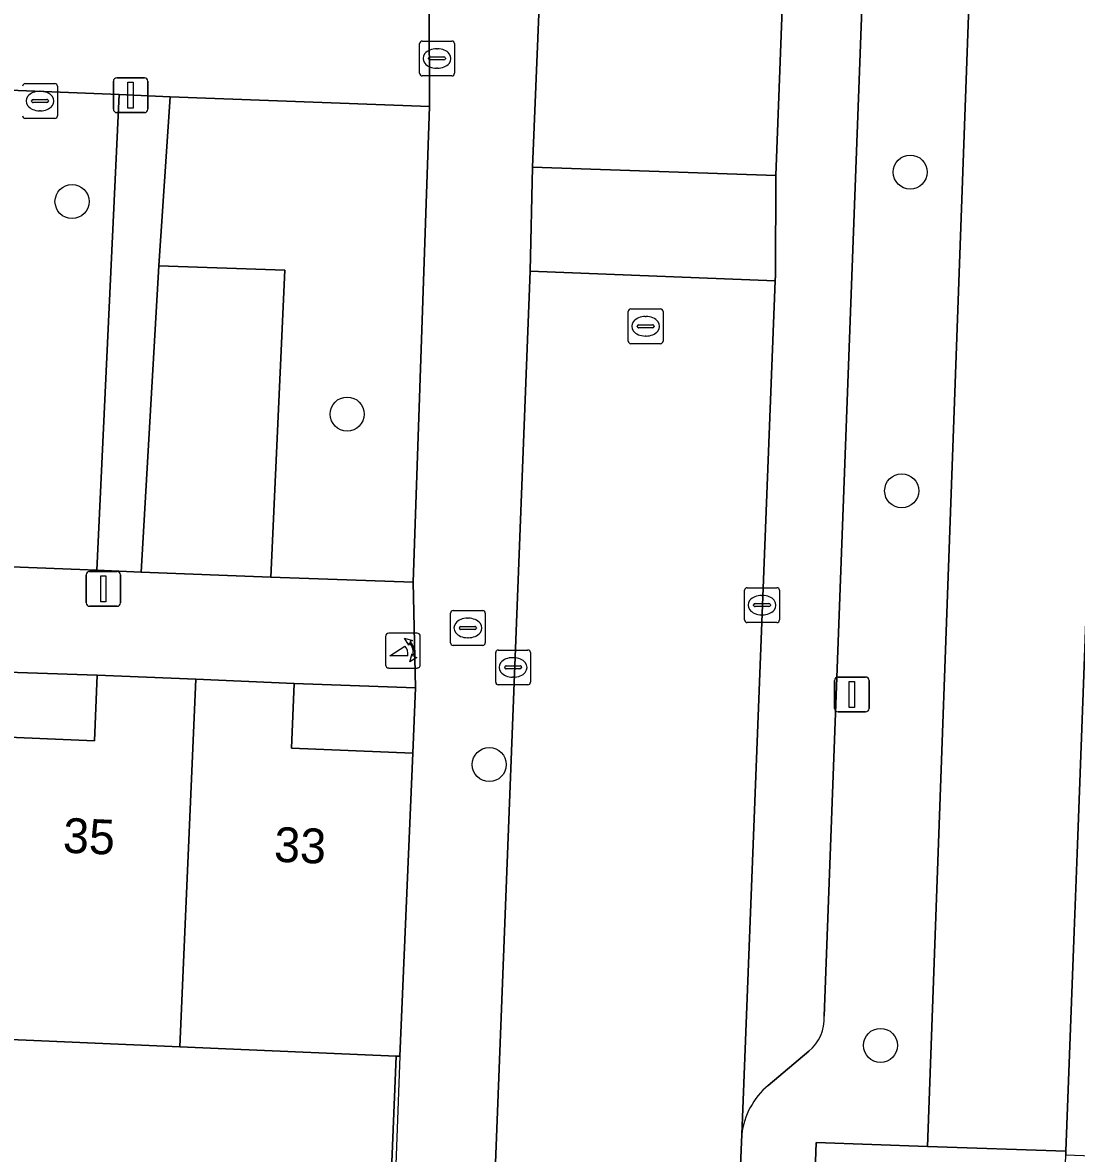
# Model space of a CAD drawing. Extents: x 161354 to 162026, y 386504 to 387460.
# Drawn here: x 161823.8 to 161854.08, y 387322.97 to 387355.45 of the extents above; entities that cross this region are included whole.
import ezdxf

# ---------------------------------------------------------------- set-up
doc = ezdxf.new("R2010")
doc.units = 0
for name, color, linetype in [('IMGEO_Boom', 7, 'Continuous'), ('IMGEO_Brandkraan', 7, 'Continuous'), ('IMGEO_Erf', 7, 'Continuous'), ('IMGEO_Groenvoorziening', 7, 'Continuous'), ('IMGEO_Kolk', 7, 'Continuous'), ('IMGEO_Lichtmast', 7, 'Continuous'), ('IMGEO_Muur', 7, 'Continuous'), ('IMGEO_Pand', 7, 'Continuous'), ('IMGEO_Pand_nummerreeks', 7, 'Continuous'), ('IMGEO_Parkeervlak_open', 7, 'Continuous'), ('IMGEO_Poller', 7, 'Continuous'), ('IMGEO_Rijbaan_lokaal_open', 7, 'Continuous'), ('IMGEO_Rioolput', 7, 'Continuous'), ('IMGEO_Voetpad_open', 7, 'Continuous')]:
    doc.layers.add(name, color=color, linetype=linetype)

msp = doc.modelspace()

# ---------------------------------------------------------------- linework, layer by layer
at = {"layer": 'IMGEO_Boom'}
for centre in [(161849.304, 387351.158), (161825.221, 387350.312), (161833.127, 387344.206), (161849.059, 387342.003), (161837.21, 387334.137), (161848.451, 387326.071)]:
    msp.add_circle(centre, 0.489, dxfattribs=at)
at = {"layer": 'IMGEO_Brandkraan'}
for p, q in [((161835.283, 387354.922), (161836.135, 387354.922)), ((161835.208, 387353.996), (161835.208, 387354.848)), ((161835.696, 387354.702), (161835.721, 387354.702)), ((161836.209, 387354.848), (161836.209, 387353.996)), ((161835.467, 387354.416), (161835.467, 387354.428)), ((161835.905, 387354.379), (161835.507, 387354.379)), ((161835.51, 387354.465), (161835.908, 387354.465)), ((161835.951, 387354.428), (161835.951, 387354.416)), ((161836.135, 387353.922), (161835.283, 387353.922)), ((161835.719, 387354.142), (161835.694, 387354.142)), ((161836.095, 387337.636), (161836.095, 387338.488)), ((161836.17, 387338.562), (161837.022, 387338.562)), ((161836.583, 387338.342), (161836.608, 387338.342)), ((161837.096, 387338.488), (161837.096, 387337.636)), ((161836.354, 387338.056), (161836.354, 387338.068)), ((161836.792, 387338.019), (161836.394, 387338.019)), ((161836.397, 387338.105), (161836.795, 387338.105)), ((161836.838, 387338.068), (161836.838, 387338.056)), ((161836.606, 387337.782), (161836.581, 387337.782)), ((161837.022, 387337.562), (161836.17, 387337.562))]:
    msp.add_line(p, q, dxfattribs=at)
for points in [[(161835.283, 387354.922), (161836.135, 387354.922)], [(161835.208, 387353.996), (161835.208, 387354.848)], [(161836.209, 387354.848), (161836.209, 387353.996)], [(161836.135, 387353.922), (161835.283, 387353.922)], [(161836.095, 387337.636), (161836.095, 387338.488)], [(161836.17, 387338.562), (161837.022, 387338.562)], [(161837.096, 387338.488), (161837.096, 387337.636)], [(161837.022, 387337.562), (161836.17, 387337.562)]]:
    msp.add_lwpolyline(points, dxfattribs=at)
for centre, radius, start, end in [((161835.285, 387354.846), 0.0765, 91.552, 178.448), ((161835.285, 387354.846), 0.0765, 91.552, 178.448), ((161836.133, 387354.846), 0.0765, 1.552, 88.448), ((161836.133, 387354.846), 0.0765, 1.552, 88.448), ((161835.507, 387354.425), 0.0403, 85.8775, 175.7526), ((161835.504, 387354.415), 0.0366, 178.938, 274.7102), ((161835.908, 387354.422), 0.043, 264.8664, 352.4533), ((161835.912, 387354.427), 0.0386, 1.7309, 96.639), ((161835.285, 387353.998), 0.0765, 181.552, 268.448), ((161835.285, 387353.998), 0.0765, 181.552, 268.448), ((161836.133, 387353.998), 0.0765, 271.552, 358.448), ((161836.133, 387353.998), 0.0765, 271.552, 358.448), ((161836.172, 387338.486), 0.0765, 91.552, 178.448), ((161836.172, 387338.486), 0.0765, 91.552, 178.448), ((161837.02, 387338.486), 0.0765, 1.552, 88.448), ((161837.02, 387338.486), 0.0765, 1.552, 88.448), ((161836.394, 387338.065), 0.0403, 85.8775, 175.7526), ((161836.391, 387338.055), 0.0366, 178.938, 274.7102), ((161836.795, 387338.062), 0.043, 264.8664, 352.4533), ((161836.799, 387338.067), 0.0386, 1.7309, 96.639), ((161836.172, 387337.638), 0.0765, 181.552, 268.448), ((161836.172, 387337.638), 0.0765, 181.552, 268.448), ((161837.02, 387337.638), 0.0765, 271.552, 358.448), ((161837.02, 387337.638), 0.0765, 271.552, 358.448)]:
    msp.add_arc(centre, radius, start, end, dxfattribs=at)
for centre, major_axis, ratio, start_param, end_param in [((161835.695, 387354.422), (-0.387, 0.002), 0.722429, 4.712389, 7.853982), ((161835.72, 387354.422), (-0.39, 0.002), 0.717154, 1.570796, 4.712389), ((161836.582, 387338.062), (-0.387, 0.002), 0.722429, 4.712389, 7.853982), ((161836.607, 387338.062), (-0.39, 0.002), 0.717154, 1.570796, 4.712389)]:
    msp.add_ellipse(centre, major_axis=major_axis, ratio=ratio, start_param=start_param, end_param=end_param, dxfattribs=at)
at = {"layer": 'IMGEO_Erf'}
for points in [[(161819.642, 387336.92), (161819.563, 387335.087), (161822.715, 387334.952), (161825.864, 387334.817), (161825.945, 387336.709)], [(161835.091, 387336.342), (161831.603, 387336.467), (161831.524, 387334.613), (161835.012, 387334.463)]]:
    msp.add_lwpolyline(points, close=True, dxfattribs=at)
msp.add_lwpolyline([(161834.345, 387321.079), (161834.539, 387325.764), (161829.644, 387325.974), (161828.321, 387326.031), (161822.342, 387326.287), (161816.363, 387326.543), (161810.352, 387326.801), (161804.365, 387327.057), (161798.376, 387327.314), (161792.349, 387327.572), (161786.113, 387327.839), (161785.72, 387317.941)], dxfattribs=at)
at = {"layer": 'IMGEO_Groenvoorziening'}
for points in [[(161826.576, 387353.391), (161795.099, 387354.634), (161794.568, 387340.95), (161825.938, 387339.719)], [(161835.494, 387353.041), (161828.037, 387353.323), (161827.715, 387348.464), (161831.339, 387348.338), (161830.934, 387339.521), (161835.025, 387339.38)], [(161831.339, 387348.338), (161827.715, 387348.464), (161827.21, 387339.667), (161830.934, 387339.521)]]:
    msp.add_lwpolyline(points, close=True, dxfattribs=at)
at = {"layer": 'IMGEO_Kolk'}
for p, q in [((161823.876, 387353.7), (161824.728, 387353.7)), ((161824.802, 387353.626), (161824.802, 387352.774)), ((161824.289, 387353.48), (161824.314, 387353.48)), ((161824.06, 387353.194), (161824.06, 387353.206)), ((161824.498, 387353.157), (161824.1, 387353.157)), ((161824.103, 387353.243), (161824.501, 387353.243)), ((161824.544, 387353.206), (161824.544, 387353.194)), ((161824.728, 387352.7), (161823.876, 387352.7)), ((161824.312, 387352.92), (161824.287, 387352.92)), ((161844.546, 387338.292), (161844.546, 387339.144)), ((161844.621, 387339.218), (161845.473, 387339.218)), ((161845.034, 387338.998), (161845.059, 387338.998)), ((161845.547, 387339.144), (161845.547, 387338.292)), ((161844.805, 387338.712), (161844.805, 387338.724)), ((161845.243, 387338.675), (161844.845, 387338.675)), ((161844.848, 387338.761), (161845.246, 387338.761)), ((161845.289, 387338.724), (161845.289, 387338.712)), ((161845.057, 387338.438), (161845.032, 387338.438)), ((161845.473, 387338.218), (161844.621, 387338.218)), ((161837.394, 387336.503), (161837.394, 387337.355)), ((161837.469, 387337.429), (161838.321, 387337.429)), ((161838.395, 387337.355), (161838.395, 387336.503)), ((161837.882, 387337.209), (161837.907, 387337.209)), ((161837.653, 387336.923), (161837.653, 387336.935)), ((161838.091, 387336.886), (161837.693, 387336.886)), ((161837.696, 387336.972), (161838.094, 387336.972)), ((161838.137, 387336.935), (161838.137, 387336.923)), ((161838.321, 387336.429), (161837.469, 387336.429)), ((161837.905, 387336.649), (161837.88, 387336.649))]:
    msp.add_line(p, q, dxfattribs=at)
for points in [[(161823.876, 387353.7), (161824.728, 387353.7)], [(161824.802, 387353.626), (161824.802, 387352.774)], [(161824.728, 387352.7), (161823.876, 387352.7)], [(161844.546, 387338.292), (161844.546, 387339.144)], [(161844.621, 387339.218), (161845.473, 387339.218)], [(161845.547, 387339.144), (161845.547, 387338.292)], [(161845.473, 387338.218), (161844.621, 387338.218)], [(161837.394, 387336.503), (161837.394, 387337.355)], [(161837.469, 387337.429), (161838.321, 387337.429)], [(161838.395, 387337.355), (161838.395, 387336.503)], [(161838.321, 387336.429), (161837.469, 387336.429)]]:
    msp.add_lwpolyline(points, dxfattribs=at)
for centre, radius, start, end in [((161823.878, 387353.624), 0.0765, 91.552, 178.448), ((161823.878, 387353.624), 0.0765, 91.552, 178.448), ((161824.726, 387353.624), 0.0765, 1.552, 88.448), ((161824.726, 387353.624), 0.0765, 1.552, 88.448), ((161824.1, 387353.203), 0.0403, 85.8775, 175.7526), ((161824.097, 387353.193), 0.0366, 178.938, 274.7102), ((161824.501, 387353.2), 0.043, 264.8664, 352.4533), ((161824.505, 387353.205), 0.0386, 1.7309, 96.639), ((161823.878, 387352.776), 0.0765, 181.552, 268.448), ((161823.878, 387352.776), 0.0765, 181.552, 268.448), ((161824.726, 387352.776), 0.0765, 271.552, 358.448), ((161824.726, 387352.776), 0.0765, 271.552, 358.448), ((161844.623, 387339.142), 0.0765, 91.552, 178.448), ((161844.623, 387339.142), 0.0765, 91.552, 178.448), ((161845.471, 387339.142), 0.0765, 1.552, 88.448), ((161845.471, 387339.142), 0.0765, 1.552, 88.448), ((161844.845, 387338.721), 0.0403, 85.8775, 175.7526), ((161844.842, 387338.711), 0.0366, 178.938, 274.7102), ((161845.246, 387338.718), 0.043, 264.8664, 352.4533), ((161845.25, 387338.723), 0.0386, 1.7309, 96.639), ((161844.623, 387338.294), 0.0765, 181.552, 268.448), ((161844.623, 387338.294), 0.0765, 181.552, 268.448), ((161845.471, 387338.294), 0.0765, 271.552, 358.448), ((161845.471, 387338.294), 0.0765, 271.552, 358.448), ((161837.471, 387337.353), 0.0765, 91.552, 178.448), ((161837.471, 387337.353), 0.0765, 91.552, 178.448), ((161838.319, 387337.353), 0.0765, 1.552, 88.448), ((161838.319, 387337.353), 0.0765, 1.552, 88.448), ((161837.693, 387336.932), 0.0403, 85.8775, 175.7526), ((161837.69, 387336.922), 0.0366, 178.938, 274.7102), ((161838.094, 387336.929), 0.043, 264.8664, 352.4533), ((161838.098, 387336.934), 0.0386, 1.7309, 96.639), ((161837.471, 387336.505), 0.0765, 181.552, 268.448), ((161837.471, 387336.505), 0.0765, 181.552, 268.448), ((161838.319, 387336.505), 0.0765, 271.552, 358.448), ((161838.319, 387336.505), 0.0765, 271.552, 358.448)]:
    msp.add_arc(centre, radius, start, end, dxfattribs=at)
for centre, major_axis, ratio, start_param, end_param in [((161824.288, 387353.2), (-0.387, 0.002), 0.722429, 4.712389, 7.853982), ((161824.313, 387353.2), (-0.39, 0.002), 0.717154, 1.570796, 4.712389), ((161845.033, 387338.718), (-0.387, 0.002), 0.722429, 4.712389, 7.853982), ((161845.058, 387338.718), (-0.39, 0.002), 0.717154, 1.570796, 4.712389), ((161837.881, 387336.929), (-0.387, 0.002), 0.722429, 4.712389, 7.853982), ((161837.906, 387336.929), (-0.39, 0.002), 0.717154, 1.570796, 4.712389)]:
    msp.add_ellipse(centre, major_axis=major_axis, ratio=ratio, start_param=start_param, end_param=end_param, dxfattribs=at)
at = {"layer": 'IMGEO_Lichtmast'}
for p, q in [((161826.409, 387352.967), (161826.409, 387353.767)), ((161826.409, 387353.767), (161826.409, 387352.967)), ((161826.509, 387353.867), (161827.299, 387353.867)), ((161827.299, 387353.867), (161826.509, 387353.867)), ((161827.399, 387353.767), (161827.399, 387352.967)), ((161827.399, 387352.967), (161827.399, 387353.767)), ((161827.299, 387352.867), (161826.509, 387352.867)), ((161826.509, 387352.867), (161827.299, 387352.867)), ((161825.727, 387339.684), (161826.517, 387339.684)), ((161826.517, 387339.684), (161825.727, 387339.684)), ((161825.627, 387338.784), (161825.627, 387339.584)), ((161825.627, 387339.584), (161825.627, 387338.784)), ((161826.617, 387339.584), (161826.617, 387338.784)), ((161826.617, 387338.784), (161826.617, 387339.584)), ((161826.517, 387338.684), (161825.727, 387338.684)), ((161825.727, 387338.684), (161826.517, 387338.684)), ((161847.132, 387335.752), (161847.132, 387336.552)), ((161847.132, 387336.552), (161847.132, 387335.752)), ((161847.232, 387336.652), (161848.022, 387336.652)), ((161848.022, 387336.652), (161847.232, 387336.652)), ((161848.122, 387336.552), (161848.122, 387335.752)), ((161848.122, 387335.752), (161848.122, 387336.552)), ((161848.022, 387335.652), (161847.232, 387335.652)), ((161847.232, 387335.652), (161848.022, 387335.652))]:
    msp.add_line(p, q, dxfattribs=at)
for points in [[(161826.829, 387353.742), (161826.979, 387353.742), (161826.979, 387352.992), (161826.829, 387352.992), (161826.829, 387353.742)], [(161826.047, 387339.559), (161826.197, 387339.559), (161826.197, 387338.809), (161826.047, 387338.809), (161826.047, 387339.559)], [(161847.552, 387336.527), (161847.702, 387336.527), (161847.702, 387335.777), (161847.552, 387335.777), (161847.552, 387336.527)]]:
    msp.add_lwpolyline(points, dxfattribs=at)
for centre, start, end in [((161826.509, 387353.767), 90, 180), ((161826.509, 387353.767), 90, 180), ((161827.299, 387353.767), 0, 90), ((161827.299, 387353.767), 360, 90), ((161826.509, 387352.967), 180, 270), ((161826.509, 387352.967), 180, 270), ((161827.299, 387352.967), 270, 0), ((161827.299, 387352.967), 270, 0), ((161825.727, 387339.584), 90, 180), ((161825.727, 387339.584), 90, 180), ((161826.517, 387339.584), 0, 90), ((161826.517, 387339.584), 360, 90), ((161825.727, 387338.784), 180, 270), ((161825.727, 387338.784), 180, 270), ((161826.517, 387338.784), 270, 0), ((161826.517, 387338.784), 270, 0), ((161847.232, 387336.552), 90, 180), ((161847.232, 387336.552), 90, 180), ((161848.022, 387336.552), 0, 90), ((161848.022, 387336.552), 360, 90), ((161847.232, 387335.752), 180, 270), ((161847.232, 387335.752), 180, 270), ((161848.022, 387335.752), 270, 0), ((161848.022, 387335.752), 270, 0)]:
    msp.add_arc(centre, 0.1, start, end, dxfattribs=at)
at = {"layer": 'IMGEO_Muur'}
msp.add_lwpolyline([(161834.639, 387325.76), (161834.377, 387318.756)], dxfattribs=at)
at = {"layer": 'IMGEO_Pand'}
for points in [[(161893.807, 387336.263), (161854.332, 387337.744), (161854.101, 387331.584), (161854.017, 387329.346), (161853.78, 387323.028), (161853.776, 387322.926), (161869.74, 387322.327), (161893.239, 387321.445), (161893.358, 387324.547), (161893.541, 387329.312)], [(161825.945, 387336.709), (161825.864, 387334.817), (161822.715, 387334.952), (161822.342, 387326.287), (161828.321, 387326.031), (161828.775, 387336.588)], [(161835.012, 387334.463), (161831.524, 387334.613), (161831.603, 387336.467), (161828.775, 387336.588), (161828.321, 387326.031), (161829.644, 387325.974), (161834.539, 387325.764), (161834.639, 387325.76)]]:
    msp.add_lwpolyline(points, close=True, dxfattribs=at)
at = {"layer": 'IMGEO_Parkeervlak_open'}
msp.add_lwpolyline([(161852.592, 387400.055), (161849.797, 387323.17), (161853.78, 387323.028), (161854.017, 387329.346), (161854.101, 387331.584), (161854.332, 387337.744), (161854.56, 387343.846), (161854.644, 387346.084), (161854.896, 387352.779), (161855.269, 387362.741), (161855.651, 387372.925), (161855.764, 387375.924), (161855.835, 387377.823), (161856.026, 387382.919), (161857.431, 387382.866), (161857.976, 387397.409), (161881.733, 387396.518), (161881.79, 387398.922), (161876.778, 387399.116)], close=True, dxfattribs=at)
for points in [[(161847.109, 387394.906), (161845.448, 387351.064), (161845.432, 387348.199), (161845.426, 387348.037), (161844.462, 387323.51)], [(161846.831, 387326.909), (161847.952, 387356.886), (161848.093, 387360.671)], [(161845.225, 387324.92), (161846.396, 387325.907)]]:
    msp.add_lwpolyline(points, dxfattribs=at)
for centre, radius, start, end in [((161845.631, 387326.834), 1.202, 309.5098, 3.5558), ((161846.612, 387323.258), 2.164, 129.8429, 173.3184)]:
    msp.add_arc(centre, radius, start, end, dxfattribs=at)
at = {"layer": 'IMGEO_Poller'}
for p, q in [((161834.232, 387337.814), (161834.232, 387337.007)), ((161834.232, 387337.814), (161834.232, 387337.007)), ((161835.134, 387337.909), (161834.326, 387337.909)), ((161835.134, 387337.909), (161834.326, 387337.909)), ((161835.228, 387337.007), (161835.228, 387337.814)), ((161835.228, 387337.007), (161835.228, 387337.814)), ((161834.326, 387336.912), (161835.134, 387336.912)), ((161834.326, 387336.912), (161835.134, 387336.912))]:
    msp.add_line(p, q, dxfattribs=at)
for points in [[(161834.911, 387337.638), (161834.899, 387337.565), (161834.774, 387337.77)], [(161834.774, 387337.77), (161835.005, 387337.704), (161834.934, 387337.672)], [(161834.867, 387337.265), (161834.354, 387337.265), (161834.784, 387337.54)], [(161834.927, 387337.093), (161834.993, 387337.324), (161835.023, 387337.256)], [(161835.059, 387337.229), (161835.131, 387337.218), (161834.927, 387337.093)]]:
    msp.add_lwpolyline(points, dxfattribs=at)
for centre, radius, start, end in [((161834.326, 387337.814), 0.0946, 90, 180), ((161834.326, 387337.814), 0.0946, 90, 180), ((161835.134, 387337.814), 0.0946, 0, 90), ((161835.134, 387337.814), 0.0946, 0, 90), ((161834.539, 387337.315), 0.332, 351.3247, 42.4854), ((161834.553, 387337.325), 0.476, 351.7527, 41.1691), ((161834.553, 387337.325), 0.516, 349.3569, 42.2912), ((161834.326, 387337.007), 0.0946, 180, 270), ((161834.326, 387337.007), 0.0946, 180, 270), ((161835.134, 387337.007), 0.0946, 270, 0), ((161835.134, 387337.007), 0.0946, 270, 0)]:
    msp.add_arc(centre, radius, start, end, dxfattribs=at)
at = {"layer": 'IMGEO_Rijbaan_lokaal_open'}
msp.add_lwpolyline([(161839.118, 387403.11), (161839.42, 387402.697), (161839.683, 387402.259), (161839.907, 387401.798), (161840.088, 387401.32), (161840.226, 387400.828), (161840.319, 387400.325), (161840.367, 387399.815), (161840.369, 387399.304), (161839.702, 387382.17), (161839.582, 387379.098), (161839.53, 387377.76), (161839.406, 387374.563), (161839.294, 387371.695), (161838.451, 387351.296), (161845.448, 387351.064), (161847.109, 387394.906)], dxfattribs=at)
for points in [[(161845.448, 387351.064), (161838.451, 387351.296), (161838.384, 387348.311), (161845.426, 387348.037), (161845.432, 387348.199)], [(161837.078, 387314.779), (161836.933, 387311.047), (161836.455, 387298.778), (161836.255, 387292.577), (161835.711, 387275.724), (161835.509, 387271.729), (161842.356, 387271.413), (161843.512, 387299.344), (161843.531, 387299.836), (161843.796, 387306.63), (161843.916, 387309.655), (161844.391, 387321.729), (161844.462, 387323.51), (161845.426, 387348.037), (161838.384, 387348.311), (161837.262, 387319.492), (161837.11, 387315.605)]]:
    msp.add_lwpolyline(points, close=True, dxfattribs=at)
at = {"layer": 'IMGEO_Rioolput'}
for p, q in [((161841.203, 387346.303), (161841.203, 387347.155)), ((161841.278, 387347.229), (161842.13, 387347.229)), ((161842.204, 387347.155), (161842.204, 387346.303)), ((161841.691, 387347.009), (161841.716, 387347.009)), ((161841.462, 387346.723), (161841.462, 387346.735)), ((161841.9, 387346.686), (161841.502, 387346.686)), ((161841.505, 387346.772), (161841.903, 387346.772)), ((161841.714, 387346.449), (161841.689, 387346.449)), ((161841.946, 387346.735), (161841.946, 387346.723)), ((161842.13, 387346.229), (161841.278, 387346.229))]:
    msp.add_line(p, q, dxfattribs=at)
for points in [[(161841.203, 387346.303), (161841.203, 387347.155)], [(161841.278, 387347.229), (161842.13, 387347.229)], [(161842.204, 387347.155), (161842.204, 387346.303)], [(161842.13, 387346.229), (161841.278, 387346.229)]]:
    msp.add_lwpolyline(points, dxfattribs=at)
for centre, radius, start, end in [((161841.28, 387347.153), 0.0765, 91.552, 178.448), ((161841.28, 387347.153), 0.0765, 91.552, 178.448), ((161842.128, 387347.153), 0.0765, 1.552, 88.448), ((161842.128, 387347.153), 0.0765, 1.552, 88.448), ((161841.502, 387346.732), 0.0403, 85.8775, 175.7526), ((161841.499, 387346.722), 0.0366, 178.938, 274.7102), ((161841.903, 387346.729), 0.043, 264.8664, 352.4533), ((161841.907, 387346.734), 0.0386, 1.7309, 96.639), ((161841.28, 387346.305), 0.0765, 181.552, 268.448), ((161841.28, 387346.305), 0.0765, 181.552, 268.448), ((161842.128, 387346.305), 0.0765, 271.552, 358.448), ((161842.128, 387346.305), 0.0765, 271.552, 358.448)]:
    msp.add_arc(centre, radius, start, end, dxfattribs=at)
for centre, major_axis, ratio, start_param, end_param in [((161841.69, 387346.729), (-0.387, 0.002), 0.722429, 4.712389, 7.853982), ((161841.715, 387346.729), (-0.39, 0.002), 0.717154, 1.570796, 4.712389)]:
    msp.add_ellipse(centre, major_axis=major_axis, ratio=ratio, start_param=start_param, end_param=end_param, dxfattribs=at)
at = {"layer": 'IMGEO_Voetpad_open'}
for points in [[(161844.462, 387323.51), (161844.391, 387321.729), (161844.755, 387321.713), (161846.549, 387321.653), (161846.604, 387323.278), (161849.797, 387323.17), (161852.592, 387400.055)], [(161849.178, 387391.848), (161848.486, 387371.196), (161848.987, 387371.178), (161848.705, 387363.633), (161848.205, 387363.651), (161848.093, 387360.671), (161848.592, 387360.654), (161848.451, 387356.869), (161847.952, 387356.886), (161846.831, 387326.909)], [(161837.262, 387319.492), (161838.384, 387348.311), (161838.451, 387351.296), (161839.294, 387371.695)], [(161792.798, 387338.023), (161795.642, 387337.902), (161802.01, 387337.645), (161804.815, 387337.525), (161807.619, 387337.405), (161813.988, 387337.162), (161816.815, 387337.041), (161819.642, 387336.92), (161825.945, 387336.709), (161828.775, 387336.588), (161831.603, 387336.467), (161835.091, 387336.342), (161835.025, 387339.38), (161830.934, 387339.521), (161827.21, 387339.667), (161825.938, 387339.719), (161794.568, 387340.95), (161795.099, 387354.634), (161826.576, 387353.391), (161828.037, 387353.323), (161835.494, 387353.041), (161835.485, 387355.983), (161787.241, 387357.924)], [(161835.485, 387355.983), (161835.494, 387353.041), (161835.025, 387339.38), (161835.091, 387336.342), (161835.012, 387334.463), (161834.639, 387325.76), (161834.539, 387325.764), (161834.345, 387321.079)], [(161846.396, 387325.907), (161845.225, 387324.92)]]:
    msp.add_lwpolyline(points, dxfattribs=at)
for points in [[(161827.715, 387348.464), (161828.037, 387353.323), (161826.576, 387353.391), (161825.938, 387339.719), (161827.21, 387339.667)], [(161846.142, 387309.596), (161846.132, 387309.296), (161853.255, 387309.041), (161853.776, 387322.926), (161853.78, 387323.028), (161849.797, 387323.17), (161846.604, 387323.278), (161846.549, 387321.653)]]:
    msp.add_lwpolyline(points, close=True, dxfattribs=at)
for centre, radius, start, end in [((161845.631, 387326.834), 1.202, 309.5098, 3.5558), ((161846.612, 387323.258), 2.164, 129.8429, 173.3184)]:
    msp.add_arc(centre, radius, start, end, dxfattribs=at)

# ---------------------------------------------------------------- texts
at = {"layer": 'IMGEO_Pand_nummerreeks'}
for s, rotation, p in [('35', 357.5504, (161824.947, 387331.61)), ('33', 357.5477, (161831.013, 387331.35))]:
    msp.add_text(s, height=1, rotation=rotation, dxfattribs=at).set_placement(p)

doc.saveas('drawing.dxf')
